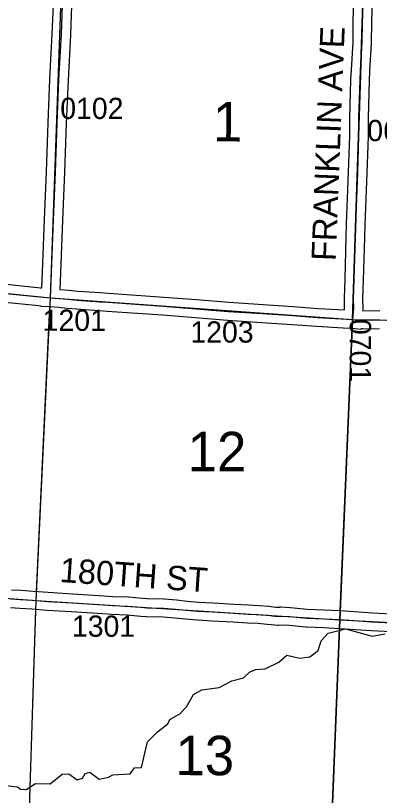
# Model space of a CAD drawing. Extents: x -157.2 to -99.3, y 12.2 to 46.2.
# Drawn here: x -135.73 to -134.532, y 32.094 to 34.663 of the extents above; entities that cross this region are included whole.
import ezdxf

# ---------------------------------------------------------------- set-up
doc = ezdxf.new("R2010")
doc.units = 0
for name, color, linetype in [('tdCoHydroRiver', 7, 'Continuous'), ('tdCoSecRdNmbr', 7, 'Continuous'), ('tdCoSecRdTxt', 7, 'Continuous'), ('tdCoSecRteBand', 7, 'Continuous'), ('tdCoSecRteCL', 7, 'Continuous'), ('tdCoSectLine', 7, 'Continuous'), ('tdCoSectLinePart', 7, 'Continuous'), ('tdCoSectNmbr', 7, 'Continuous'), ('tdCoSurfEarth', 7, 'Continuous'), ('tdCoSurfGravel', 7, 'Continuous'), ('tdCoTwpBndry', 7, 'Continuous'), ('tdCoTwpBndryShd', 7, 'Continuous')]:
    doc.layers.add(name, color=color, linetype=linetype)

msp = doc.modelspace()

# ---------------------------------------------------------------- linework, layer by layer
at = {"layer": 'tdCoHydroRiver'}
for points in [[(-135.06, 32.4494), (-135.0183, 32.4718), (-134.9801, 32.4816), (-134.9605, 32.4999), (-134.9398, 32.5088), (-134.9081, 32.5109), (-134.8632, 32.5332), (-134.8372, 32.5561), (-134.7949, 32.5468), (-134.7616, 32.5505), (-134.7341, 32.5718), (-134.7237, 32.603), (-134.7008, 32.6292), (-134.6435, 32.6431), (-134.5559, 32.6183), (-134.513, 32.6264)], [(-135.7615, 32.1272), (-135.7237, 32.1228), (-135.7145, 32.1146), (-135.6956, 32.114), (-135.665, 32.1336), (-135.6161, 32.1321), (-135.5772, 32.164), (-135.5551, 32.1649), (-135.5273, 32.1451), (-135.5097, 32.1508), (-135.5014, 32.1664), (-135.4854, 32.1706), (-135.4546, 32.1475), (-135.4244, 32.1545), (-135.4099, 32.1619), (-135.353, 32.1648), (-135.3382, 32.1849), (-135.3161, 32.1858), (-135.2961, 32.2704), (-135.2634, 32.3042), (-135.2295, 32.3299), (-135.2227, 32.3439), (-135.189, 32.3634), (-135.1677, 32.3864), (-135.1444, 32.4268), (-135.1171, 32.4417), (-135.06, 32.4494)]]:
    msp.add_lwpolyline(points, dxfattribs=at)
at = {"layer": 'tdCoSecRteBand'}
for points in [[(-134.6475, 33.6938), (-134.6469, 33.7), (-134.6476, 33.7301), (-134.6477, 33.731), (-134.6476, 33.7319), (-134.6454, 33.7934), (-134.6415, 33.9338), (-134.6415, 33.9339), (-134.6415, 33.9339), (-134.6402, 33.9758), (-134.6402, 33.9759), (-134.6402, 33.9761), (-134.6336, 34.1474), (-134.6294, 34.2672), (-134.6294, 34.3268), (-134.6294, 34.3272), (-134.6294, 34.3277), (-134.6259, 34.4517), (-134.6259, 34.4521), (-134.6259, 34.4525), (-134.6242, 34.4841), (-134.6242, 34.4841), (-134.6242, 34.4842), (-134.6188, 34.5757), (-134.6181, 34.6411), (-134.6181, 34.6413), (-134.6181, 34.6415), (-134.6149, 34.7667)], [(-134.555, 34.7648), (-134.5581, 34.6402), (-134.5588, 34.5743), (-134.5588, 34.5736), (-134.5589, 34.5729), (-134.5643, 34.4807), (-134.566, 34.4496), (-134.5694, 34.3264), (-134.5694, 34.2667), (-134.5694, 34.2661), (-134.5694, 34.2656), (-134.5736, 34.1453), (-134.5736, 34.1452), (-134.5736, 34.1451), (-134.5803, 33.9739), (-134.5815, 33.9321), (-134.5854, 33.7916), (-134.5854, 33.7915), (-134.5855, 33.7914), (-134.5876, 33.7306), (-134.5869, 33.6997), (-134.5869, 33.698), (-134.587, 33.6963), (-134.5875, 33.6912), (-134.5867, 33.6912), (-134.5304, 33.6905)], [(-135.6443, 33.7664), (-135.6408, 33.8468), (-135.6353, 33.9912), (-135.6353, 33.9912), (-135.6353, 33.9913), (-135.6289, 34.149), (-135.6235, 34.3097), (-135.6235, 34.3098), (-135.6235, 34.3099), (-135.6176, 34.4537), (-135.6176, 34.4539), (-135.6176, 34.4541), (-135.6094, 34.603), (-135.606, 34.6978)], [(-135.546, 34.696), (-135.5495, 34.6005), (-135.5495, 34.6003), (-135.5495, 34.6), (-135.5576, 34.451), (-135.5635, 34.3075), (-135.569, 34.1469), (-135.569, 34.1468), (-135.569, 34.1467), (-135.5754, 33.9889), (-135.5808, 33.8444), (-135.5808, 33.8443), (-135.5808, 33.8442), (-135.5845, 33.7611), (-135.5552, 33.7584), (-135.5249, 33.7558), (-135.4517, 33.7506), (-135.4244, 33.7486), (-135.2422, 33.736), (-135.242, 33.736), (-135.2418, 33.736), (-135.1341, 33.7274), (-135.134, 33.7274), (-135.134, 33.7274), (-135.028, 33.7188), (-134.9155, 33.7114), (-134.9155, 33.7114), (-134.9155, 33.7114), (-134.8158, 33.7047), (-134.8158, 33.7047), (-134.8157, 33.7047), (-134.7343, 33.6988), (-134.6475, 33.6938)], [(-135.7709, 33.7791), (-135.6483, 33.7668), (-135.6443, 33.7664)], [(-134.5314, 33.6305), (-134.5875, 33.6312), (-134.592, 33.6313), (-134.592, 33.6305), (-134.593, 33.6306), (-134.593, 33.6296), (-134.6224, 33.6323), (-134.6519, 33.634), (-134.7379, 33.6389), (-134.7382, 33.6389), (-134.7384, 33.639), (-134.8199, 33.6449), (-134.9194, 33.6515), (-135.0321, 33.6589), (-135.0324, 33.6589), (-135.0326, 33.659), (-135.1389, 33.6676), (-135.2465, 33.6762), (-135.4285, 33.6888), (-135.4286, 33.6888), (-135.4286, 33.6888), (-135.456, 33.6907), (-135.5294, 33.6959), (-135.5297, 33.6959), (-135.53, 33.696), (-135.5606, 33.6987), (-135.5606, 33.6987), (-135.5606, 33.6987), (-135.5881, 33.7012), (-135.6171, 33.7038), (-135.6462, 33.7046), (-135.6461, 33.7064), (-135.6479, 33.7065), (-135.6538, 33.7071), (-135.654, 33.7071), (-135.6541, 33.7071), (-135.7769, 33.7194)], [(-135.7436, 32.7719), (-135.7125, 32.77), (-135.7124, 32.77), (-135.7123, 32.7699), (-135.6726, 32.7672), (-135.6725, 32.7672), (-135.6723, 32.7672), (-135.6232, 32.7633), (-135.5424, 32.7584), (-135.4391, 32.7522), (-135.4389, 32.7522), (-135.4386, 32.7522), (-135.4096, 32.75), (-135.3603, 32.748), (-135.3595, 32.748), (-135.3588, 32.7479), (-135.3127, 32.7438), (-135.297, 32.7424), (-135.2418, 32.7414), (-135.2409, 32.7414), (-135.2399, 32.7413), (-135.2007, 32.7381), (-135.2003, 32.7381), (-135.1998, 32.738), (-135.165, 32.7341), (-135.1281, 32.731), (-135.0796, 32.7285), (-135.0795, 32.7285), (-135.0795, 32.7285), (-135.0104, 32.7248), (-135.0102, 32.7248), (-135.01, 32.7248), (-134.9633, 32.7216), (-134.9298, 32.7202), (-134.9292, 32.7201), (-134.9286, 32.7201), (-134.8966, 32.7174), (-134.896, 32.7173), (-134.8954, 32.7173), (-134.8816, 32.7156), (-134.8733, 32.7147), (-134.867, 32.7144), (-134.8605, 32.7149), (-134.8585, 32.7151), (-134.8565, 32.715), (-134.8261, 32.7135), (-134.8254, 32.7135), (-134.8247, 32.7134), (-134.7696, 32.7081), (-134.7135, 32.7059), (-134.7133, 32.7059), (-134.7131, 32.7059), (-134.6608, 32.7031), (-134.6606, 32.7031), (-134.6603, 32.7031), (-134.5548, 32.696), (-134.4707, 32.6918)], [(-134.473, 32.6319), (-134.558, 32.6361), (-134.5583, 32.6361), (-134.5586, 32.6361), (-134.6641, 32.6432), (-134.716, 32.6459), (-134.7728, 32.6481), (-134.7736, 32.6482), (-134.7745, 32.6483), (-134.8298, 32.6536), (-134.8574, 32.655), (-134.864, 32.6544), (-134.8661, 32.6542), (-134.8682, 32.6543), (-134.8773, 32.6548), (-134.8781, 32.6549), (-134.8788, 32.6549), (-134.8882, 32.6559), (-134.8884, 32.656), (-134.8887, 32.656), (-134.9022, 32.6576), (-134.9331, 32.6603), (-134.9663, 32.6617), (-134.9666, 32.6617), (-134.967, 32.6617), (-135.0139, 32.6649), (-135.0826, 32.6686), (-135.1317, 32.6711), (-135.1322, 32.6711), (-135.1327, 32.6712), (-135.1704, 32.6744), (-135.1708, 32.6744), (-135.1712, 32.6744), (-135.2061, 32.6783), (-135.2439, 32.6814), (-135.2991, 32.6824), (-135.3002, 32.6824), (-135.3012, 32.6825), (-135.318, 32.684), (-135.318, 32.684), (-135.3181, 32.684), (-135.3634, 32.6881), (-135.4125, 32.6901), (-135.413, 32.6901), (-135.4135, 32.6901), (-135.4429, 32.6923), (-135.546, 32.6985), (-135.546, 32.6985), (-135.546, 32.6985), (-135.6272, 32.7034), (-135.6275, 32.7034), (-135.6277, 32.7035), (-135.6769, 32.7074), (-135.7163, 32.7101), (-135.7476, 32.712)]]:
    msp.add_lwpolyline(points, dxfattribs=at)
at = {"layer": 'tdCoSecRteCL'}
for points in [[(-135.6153, 33.7337), (-135.6145, 33.7612), (-135.6108, 33.8455), (-135.6054, 33.99), (-135.599, 34.1479), (-135.5935, 34.3087), (-135.5876, 34.4524), (-135.5795, 34.6016), (-135.576, 34.6971), (-135.575, 34.7873), (-135.5756, 34.8193), (-135.5756, 34.8516), (-135.5746, 34.87)], [(-134.6202, 33.6622), (-134.6169, 33.699), (-134.6177, 33.7308), (-134.6154, 33.7924), (-134.6115, 33.933), (-134.6103, 33.9749), (-134.6036, 34.1463), (-134.5994, 34.2667), (-134.5994, 34.3268), (-134.596, 34.4509), (-134.5942, 34.4824), (-134.5888, 34.5747), (-134.5881, 34.6408), (-134.5849, 34.766)], [(-136.1122, 33.7834), (-136.0713, 33.7799), (-136.0089, 33.7737), (-135.8896, 33.7609), (-135.7739, 33.7493), (-135.6511, 33.7369), (-135.6153, 33.7337)], [(-135.6153, 33.7337), (-135.5579, 33.7286), (-135.5273, 33.7258), (-135.4539, 33.7206), (-135.4265, 33.7187), (-135.2442, 33.7061), (-135.1365, 33.6975), (-135.0302, 33.6889), (-134.9175, 33.6815), (-134.8178, 33.6748), (-134.7362, 33.6689), (-134.6202, 33.6622)], [(-134.6202, 33.6622), (-134.608, 33.6615), (-134.5871, 33.6612), (-134.5308, 33.6605), (-134.4945, 33.6595), (-134.3631, 33.657), (-134.244, 33.6553), (-134.2127, 33.6543), (-134.2054, 33.6548)], [(-135.7457, 32.742), (-135.7144, 32.74), (-135.6747, 32.7373), (-135.6254, 32.7334), (-135.5442, 32.7284), (-135.4409, 32.7223), (-135.4113, 32.72), (-135.3615, 32.7181), (-135.3154, 32.7139), (-135.2986, 32.7124), (-135.2424, 32.7114), (-135.2032, 32.7082), (-135.1679, 32.7043), (-135.1302, 32.7011), (-135.0811, 32.6986), (-135.012, 32.6949), (-134.9649, 32.6917), (-134.9312, 32.6902), (-134.8991, 32.6875), (-134.885, 32.6858), (-134.8757, 32.6848), (-134.8665, 32.6843), (-134.8579, 32.685), (-134.8276, 32.6835), (-134.7716, 32.6781), (-134.7146, 32.6759), (-134.6624, 32.6732), (-134.5566, 32.666), (-134.4715, 32.6618)]]:
    msp.add_lwpolyline(points, dxfattribs=at)
at = {"layer": 'tdCoSectLine'}
for points in [[(-135.6157, 33.7337), (-135.5746, 34.8774)], [(-134.6206, 33.6622), (-134.5827, 34.8376)], [(-136.6066, 33.8166), (-136.1125, 33.7834), (-135.6157, 33.7337)], [(-135.6627, 32.7363), (-135.6157, 33.7337)], [(-135.6157, 33.7337), (-134.6206, 33.6622)], [(-134.6624, 32.6731), (-134.6206, 33.6622)], [(-134.6206, 33.6622), (-133.6698, 33.6432)], [(-136.6612, 32.8116), (-135.6627, 32.7363)], [(-135.6946, 31.7439), (-135.6627, 32.7363)], [(-135.6627, 32.7363), (-134.6624, 32.6731)], [(-134.702, 31.6829), (-134.6624, 32.6731)], [(-134.6624, 32.6731), (-134.4486, 32.6617), (-133.6902, 32.6489)]]:
    msp.add_lwpolyline(points, dxfattribs=at)
at = {"layer": 'tdCoSectLinePart'}
for points in [[(-135.6613, 32.766), (-135.6171, 33.7038)], [(-134.6612, 32.7031), (-134.6219, 33.6323)], [(-135.6936, 31.7743), (-135.6637, 32.706)], [(-134.7008, 31.7129), (-134.6636, 32.6431)]]:
    msp.add_lwpolyline(points, dxfattribs=at)
at = {"layer": 'tdCoSurfEarth'}
msp.add_lwpolyline([(-135.4539, 33.7206), (-135.4265, 33.7187), (-135.2442, 33.7061), (-135.1365, 33.6975), (-135.0302, 33.6889), (-134.9175, 33.6815), (-134.8178, 33.6748), (-134.7362, 33.6689), (-134.6202, 33.6622)], dxfattribs=at)
at = {"layer": 'tdCoSurfGravel'}
for points in [[(-135.6153, 33.7337), (-135.6145, 33.7612), (-135.6108, 33.8455), (-135.6054, 33.99), (-135.599, 34.1479), (-135.5935, 34.3087), (-135.5876, 34.4524), (-135.5795, 34.6016), (-135.576, 34.6971), (-135.575, 34.7873), (-135.5756, 34.8193), (-135.5756, 34.8516), (-135.5746, 34.87)], [(-134.6202, 33.6622), (-134.6169, 33.699), (-134.6177, 33.7308), (-134.6154, 33.7924), (-134.6115, 33.933), (-134.6103, 33.9749), (-134.6036, 34.1463), (-134.5994, 34.2667), (-134.5994, 34.3268), (-134.596, 34.4509), (-134.5942, 34.4824), (-134.5888, 34.5747), (-134.5881, 34.6408), (-134.5849, 34.766), (-134.5844, 34.7749), (-134.5822, 34.7842), (-134.5768, 34.7968), (-134.5701, 34.8089), (-134.5637, 34.8239), (-134.562, 34.8296)], [(-136.1122, 33.7834), (-136.0713, 33.7799), (-136.0089, 33.7737), (-135.8896, 33.7609), (-135.7739, 33.7493), (-135.6511, 33.7369), (-135.6153, 33.7337), (-135.5579, 33.7286), (-135.5273, 33.7258), (-135.4539, 33.7206)], [(-134.6202, 33.6622), (-134.608, 33.6615), (-134.5871, 33.6612), (-134.5308, 33.6605)], [(-135.7457, 32.742), (-135.7144, 32.74), (-135.6747, 32.7373), (-135.6254, 32.7334), (-135.5442, 32.7284), (-135.4409, 32.7223), (-135.4113, 32.72), (-135.3615, 32.7181), (-135.3154, 32.7139), (-135.2986, 32.7124), (-135.2424, 32.7114), (-135.2032, 32.7082), (-135.1679, 32.7043), (-135.1302, 32.7011), (-135.0811, 32.6986), (-135.012, 32.6949), (-134.9649, 32.6917), (-134.9312, 32.6902), (-134.8991, 32.6875), (-134.885, 32.6858), (-134.8757, 32.6848), (-134.8665, 32.6843), (-134.8579, 32.685), (-134.8276, 32.6835), (-134.7716, 32.6781), (-134.7146, 32.6759), (-134.6624, 32.6732), (-134.5566, 32.666), (-134.4715, 32.6618)]]:
    msp.add_lwpolyline(points, dxfattribs=at)
at = {"layer": 'tdCoTwpBndry'}
for points in [[(-134.6611, 32.7031), (-134.6219, 33.6322)], [(-134.7008, 31.7129), (-134.6636, 32.6431)]]:
    msp.add_lwpolyline(points, dxfattribs=at)
at = {"layer": 'tdCoTwpBndryShd'}
msp.add_lwpolyline([(-134.5827, 34.8376), (-134.6206, 33.6622), (-134.6624, 32.6731), (-134.702, 31.6829), (-134.7248, 30.6831), (-134.7505, 29.6994), (-134.7778, 28.6994), (-134.8012, 27.7577), (-134.8314, 26.7672), (-134.8649, 25.7715), (-134.8895, 24.789), (-134.9097, 23.8132), (-134.9318, 22.8156), (-134.9713, 21.779), (-134.9998, 20.7866), (-135.0355, 19.7869), (-135.0694, 18.8043), (-135.1107, 17.815), (-135.1553, 16.8138)], dxfattribs=at)

# ---------------------------------------------------------------- texts
at = {"layer": 'tdCoSecRdNmbr'}
for s, rotation, p in [('0102', 359.8967, (-135.5833, 34.3228)), ('0604', 359.8974, (-134.5722, 34.2496)), ('1201', 359.8967, (-135.6412, 33.6248)), ('1203', 359.897, (-135.1548, 33.5863)), ('0701', 269.8982, (-134.6298, 33.6641)), ('1301', 359.8968, (-135.5449, 32.617))]:
    msp.add_text(s, height=0.07, rotation=rotation, dxfattribs=at).set_placement(p)
at = {"layer": 'tdCoSecRdTxt'}
for s, rotation, p in [('FRANKLIN AVE', 87.7773, (-134.6762, 33.8538)), ('180TH ST', 355.9886, (-135.5867, 32.7975))]:
    msp.add_text(s, height=0.08, rotation=rotation, dxfattribs=at).set_placement(p)
at = {"layer": 'tdCoSectNmbr'}
for s, p in [('1', (-135.0806, 34.2486)), ('12', (-135.1637, 33.1622)), ('13', (-135.204, 32.161))]:
    msp.add_text(s, height=0.13, rotation=359.897, dxfattribs=at).set_placement(p)

doc.saveas('drawing.dxf')
